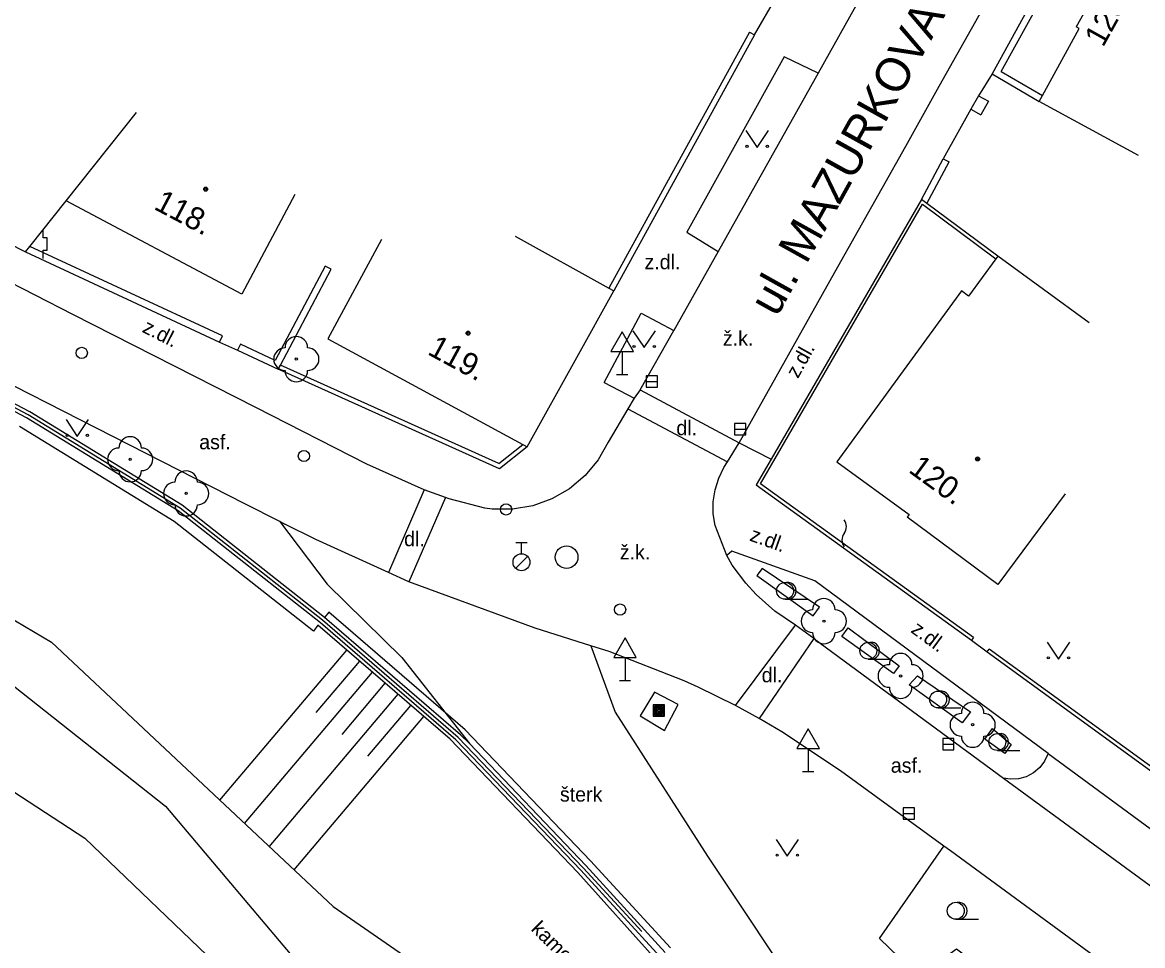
# Model space of a CAD drawing. Extents: x -538441 to -536770, y -1181008 to -1179809.
# Drawn here: x -537669.15 to -537619.53, y -1180582.8 to -1180541.89 of the extents above; entities that cross this region are included whole.
import ezdxf

# ---------------------------------------------------------------- set-up
doc = ezdxf.new("R2010")
doc.units = 0
for name, color, linetype in [('Vrstva 10', 7, 'Continuous'), ('Vrstva 11', 7, 'Continuous'), ('Vrstva 14', 7, 'Continuous'), ('Vrstva 15', 7, 'Continuous'), ('Vrstva 21', 7, 'Continuous'), ('Vrstva 22', 7, 'Continuous'), ('Vrstva 24', 7, 'Continuous'), ('Vrstva 25', 7, 'Continuous'), ('Vrstva 27', 7, 'Continuous'), ('Vrstva 28', 7, 'Continuous'), ('Vrstva 31', 7, 'Continuous'), ('Vrstva 34', 7, 'Continuous'), ('Vrstva 36', 7, 'Continuous'), ('Vrstva 39', 7, 'Continuous'), ('Vrstva 40', 7, 'Continuous'), ('Vrstva 47', 7, 'Continuous'), ('Vrstva 49', 7, 'Continuous'), ('Vrstva 5', 7, 'Continuous'), ('Vrstva 7', 7, 'Continuous'), ('Vrstva 8', 7, 'Continuous'), ('Vrstva 9', 7, 'Continuous')]:
    doc.layers.add(name, color=color, linetype=linetype)

msp = doc.modelspace()

# ---------------------------------------------------------------- linework, layer by layer
at = {"layer": 'Vrstva 10'}
for p, q in [((-537628.546, -1180544.722), (-537623.15, -1180535.129)), ((-537631.96, -1180540.657), (-537633.898, -1180544.141)), ((-537633.898, -1180544.141), (-537638.33, -1180552.039)), ((-537630.02, -1180547.37), (-537628.546, -1180544.722)), ((-537633.161, -1180552.953), (-537630.02, -1180547.37)), ((-537666.926, -1180554.833), (-537679.632, -1180548.341)), ((-537638.33, -1180552.039), (-537640.294, -1180555.547)), ((-537637.396, -1180560.52), (-537633.161, -1180552.953)), ((-537658.809, -1180558.957), (-537666.926, -1180554.833)), ((-537641.788, -1180558.176), (-537640.294, -1180555.547)), ((-537671.146, -1180557.174), (-537659.317, -1180563.201)), ((-537641.788, -1180558.176), (-537637.396, -1180560.52)), ((-537653.893, -1180561.458), (-537658.809, -1180558.957)), ((-537642.342, -1180559.006), (-537643.199, -1180560.493)), ((-537642.342, -1180559.006), (-537637.921, -1180561.366)), ((-537637.921, -1180561.366), (-537637.396, -1180560.52)), ((-537651.35, -1180562.597), (-537653.893, -1180561.458)), ((-537651.35, -1180562.597), (-537652.941, -1180566.264)), ((-537650.419, -1180562.937), (-537652.04, -1180566.674)), ((-537646.433, -1180568.727), (-537652.04, -1180566.674)), ((-537637.568, -1180572.162), (-537634.903, -1180568.594)), ((-537634.103, -1180569.187), (-537634.903, -1180568.594)), ((-537634.103, -1180569.187), (-537636.52, -1180572.732)), ((-537634.103, -1180569.187), (-537625.696, -1180575.374)), ((-537623.722, -1180574.291), (-537612.297, -1180582.695)), ((-537625.696, -1180575.374), (-537612.726, -1180584.874)), ((-537614.87, -1180588.244), (-537628.045, -1180578.599))]:
    msp.add_line(p, q, dxfattribs=at)
for points in [[(-537642.06, -1180558.54), (-537642.342, -1180559.006)], [(-537641.788, -1180558.176), (-537642.06, -1180558.54)], [(-537643.199, -1180560.493), (-537643.645, -1180561.278), (-537644.223, -1180561.973), (-537644.914, -1180562.555), (-537645.697, -1180563.006), (-537646.547, -1180563.313), (-537647.438, -1180563.465), (-537648.341, -1180563.458), (-537648.663, -1180563.416)], [(-537638.472, -1180564.188), (-537638.55, -1180563.66), (-537638.549, -1180563.127), (-537638.468, -1180562.599), (-537638.31, -1180562.09), (-537638.077, -1180561.61), (-537637.921, -1180561.366)], [(-537648.663, -1180563.416), (-537650.245, -1180562.994), (-537650.419, -1180562.937), (-537651.35, -1180562.597)], [(-537659.317, -1180563.201), (-537657.77, -1180563.99)], [(-537657.77, -1180563.99), (-537657.526, -1180564.116)], [(-537652.04, -1180566.674), (-537652.941, -1180566.264), (-537656.153, -1180564.801), (-537657.526, -1180564.116)], [(-537637.103, -1180566.74), (-537637.707, -1180565.933), (-537637.951, -1180565.512), (-537638.472, -1180564.188)], [(-537634.903, -1180568.594), (-537635.829, -1180567.981), (-537636.657, -1180567.242), (-537637.103, -1180566.74)], [(-537643.97, -1180569.51), (-537646.433, -1180568.727)], [(-537639.843, -1180571.064), (-537643.166, -1180569.763), (-537643.97, -1180569.51)], [(-537636.52, -1180572.732), (-537637.568, -1180572.162), (-537639.219, -1180571.347), (-537639.843, -1180571.064)], [(-537632.911, -1180575.054), (-537635.506, -1180573.33), (-537636.52, -1180572.732)], [(-537623.722, -1180574.291), (-537623.871, -1180574.621), (-537624.089, -1180574.91), (-537624.365, -1180575.145), (-537624.686, -1180575.313), (-537625.036, -1180575.407), (-537625.397, -1180575.422), (-537625.696, -1180575.374)], [(-537628.33, -1180578.39), (-537632.911, -1180575.054)], [(-537628.045, -1180578.599), (-537628.33, -1180578.39)]]:
    msp.add_lwpolyline(points, dxfattribs=at)
at = {"layer": 'Vrstva 11'}
for p, q in [((-537635.415, -1180543.413), (-537639.725, -1180551.19)), ((-537633.898, -1180544.141), (-537635.415, -1180543.413)), ((-537639.725, -1180551.19), (-537638.33, -1180552.039)), ((-537643.39, -1180557.84), (-537641.739, -1180554.78)), ((-537641.739, -1180554.78), (-537640.294, -1180555.547)), ((-537637.396, -1180560.52), (-537635.993, -1180561.245)), ((-537623.722, -1180574.291), (-537634.047, -1180566.636)), ((-537655.574, -1180568.029), (-537655.765, -1180568.26)), ((-537649.538, -1180573.242), (-537655.574, -1180568.029)), ((-537643.982, -1180579.037), (-537649.538, -1180573.242)), ((-537640.452, -1180582.898), (-537643.982, -1180579.037))]:
    msp.add_line(p, q, dxfattribs=at)
for points in [[(-537643.39, -1180557.84), (-537642.06, -1180558.54)], [(-537657.77, -1180563.99), (-537655.65, -1180566.78), (-537652.35, -1180570.03), (-537649.35, -1180573.84)], [(-537634.047, -1180566.636), (-537637.724, -1180565.319), (-537637.951, -1180565.512)], [(-537643.97, -1180569.51), (-537642.9, -1180572.46), (-537638.81, -1180578.83), (-537634.335, -1180585.551)]]:
    msp.add_lwpolyline(points, dxfattribs=at)
at = {"layer": 'Vrstva 14'}
for p, q in [((-537683.94, -1180559.8), (-537667.87, -1180569.35)), ((-537687.94, -1180563.99), (-537666.39, -1180578.03)), ((-537673.31, -1180568.31), (-537662.81, -1180576.62)), ((-537667.87, -1180569.35), (-537655.39, -1180581.07)), ((-537662.81, -1180576.62), (-537655.18, -1180585.65)), ((-537666.39, -1180578.03), (-537656.96, -1180587.07)), ((-537655.39, -1180581.07), (-537647.13, -1180586.75))]:
    msp.add_line(p, q, dxfattribs=at)
at = {"layer": 'Vrstva 15'}
for p, q in [((-537660.407, -1180576.359), (-537654.782, -1180569.699)), ((-537656.141, -1180572.47), (-537654.214, -1180570.189)), ((-537659.312, -1180577.387), (-537653.647, -1180570.68)), ((-537654.995, -1180573.438), (-537653.079, -1180571.17)), ((-537658.217, -1180578.415), (-537652.512, -1180571.661)), ((-537653.848, -1180574.406), (-537651.944, -1180572.151)), ((-537657.122, -1180579.444), (-537651.377, -1180572.642))]:
    msp.add_line(p, q, dxfattribs=at)
at = {"layer": 'Vrstva 21'}
for points in [[(-537636.62, -1180566.4), (-537634.122, -1180568.192), (-537633.84, -1180567.8), (-537636.39, -1180566.09), (-537636.62, -1180566.4)], [(-537632.854, -1180569.102), (-537632.58, -1180568.72), (-537630.32, -1180570.4), (-537630.567, -1180570.744), (-537632.854, -1180569.102)], [(-537629.868, -1180571.246), (-537629.51, -1180570.84), (-537627.16, -1180572.44), (-537627.53, -1180572.923), (-537629.868, -1180571.246)], [(-537626.522, -1180573.647), (-537626.18, -1180573.17), (-537625.36, -1180573.89), (-537625.64, -1180574.28), (-537626.522, -1180573.647)], [(-537594.13, -1180608.07), (-537601.19, -1180602.39), (-537620.21, -1180588.58), (-537627.78, -1180582.96), (-537629.44, -1180584.17), (-537631.19, -1180582.48), (-537628.33, -1180578.39)]]:
    msp.add_lwpolyline(points, dxfattribs=at)
at = {"layer": 'Vrstva 22'}
for centre in [(-537657.02, -1180556.81), (-537664.38, -1180561.25), (-537661.9, -1180562.76), (-537633.65, -1180568.42), (-537630.25, -1180570.85), (-537627.06, -1180573.01)]:
    msp.add_circle(centre, 0.05, dxfattribs=at)
for centre, start, end in [((-537657.02, -1180556.31), 0, 180), ((-537657.52, -1180556.81), 90, 270), ((-537656.52, -1180556.81), 270, 90), ((-537657.02, -1180557.31), 180, 0), ((-537664.38, -1180560.75), 0, 180), ((-537664.88, -1180561.25), 90, 270), ((-537663.88, -1180561.25), 270, 90), ((-537664.38, -1180561.75), 180, 0), ((-537661.9, -1180562.26), 0, 180), ((-537662.4, -1180562.76), 90, 270), ((-537661.4, -1180562.76), 270, 90), ((-537661.9, -1180563.26), 180, 0), ((-537633.65, -1180567.92), 0, 180), ((-537634.15, -1180568.42), 90, 270), ((-537633.15, -1180568.42), 270, 90), ((-537633.65, -1180568.92), 180, 0), ((-537630.25, -1180570.35), 0, 180), ((-537630.75, -1180570.85), 90, 270), ((-537629.75, -1180570.85), 270, 90), ((-537630.25, -1180571.35), 180, 0), ((-537627.06, -1180572.51), 0, 180), ((-537627.56, -1180573.01), 90, 270), ((-537626.56, -1180573.01), 270, 90), ((-537627.06, -1180573.51), 180, 0)]:
    msp.add_arc(centre, 0.5, start, end, dxfattribs=at)
at = {"layer": 'Vrstva 24'}
for p, q in [((-537668.239, -1180551.429), (-537668.24, -1180551.061)), ((-537668.056, -1180551.43), (-537668.239, -1180551.429)), ((-537668.056, -1180551.982), (-537668.056, -1180551.43)), ((-537668.24, -1180552.35), (-537668.239, -1180551.982)), ((-537668.239, -1180551.982), (-537668.056, -1180551.982))]:
    msp.add_line(p, q, dxfattribs=at)
for centre, start, end in [((-537633.15, -1180564.23), 323.1301, 36.8699), ((-537632.35, -1180564.83), 143.1301, 216.8699)]:
    msp.add_arc(centre, 0.5, start, end, dxfattribs=at)
at = {"layer": 'Vrstva 25'}
for points in [[(-537641.21, -1180572.63), (-537640.71, -1180572.63), (-537640.71, -1180572.13), (-537641.21, -1180572.13)], [(-537641.16, -1180572.58), (-537640.76, -1180572.58), (-537640.76, -1180572.18), (-537641.16, -1180572.18)], [(-537641.11, -1180572.53), (-537640.81, -1180572.53), (-537640.81, -1180572.23), (-537641.11, -1180572.23)], [(-537641.06, -1180572.48), (-537640.86, -1180572.48), (-537640.86, -1180572.28), (-537641.06, -1180572.28)], [(-537641.01, -1180572.43), (-537640.91, -1180572.43), (-537640.91, -1180572.33), (-537641.01, -1180572.33)]]:
    msp.add_lwpolyline(points, close=True, dxfattribs=at)
at = {"layer": 'Vrstva 27'}
for p, q in [((-537641.525, -1180557.801), (-537641.025, -1180557.801)), ((-537637.605, -1180559.909), (-537637.105, -1180559.909)), ((-537628.387, -1180573.871), (-537627.887, -1180573.871)), ((-537630.135, -1180576.939), (-537629.635, -1180576.939))]:
    msp.add_line(p, q, dxfattribs=at)
for points in [[(-537641.525, -1180558.051), (-537641.025, -1180558.051), (-537641.025, -1180557.551), (-537641.525, -1180557.551)], [(-537637.605, -1180560.159), (-537637.105, -1180560.159), (-537637.105, -1180559.659), (-537637.605, -1180559.659)], [(-537628.387, -1180574.121), (-537627.887, -1180574.121), (-537627.887, -1180573.621), (-537628.387, -1180573.621)], [(-537630.135, -1180577.189), (-537629.635, -1180577.189), (-537629.635, -1180576.689), (-537630.135, -1180576.689)]]:
    msp.add_lwpolyline(points, close=True, dxfattribs=at)
msp.add_circle((-537645.047, -1180565.588), 0.5, dxfattribs=at)
at = {"layer": 'Vrstva 28'}
for p, q in [((-537647.297, -1180564.935), (-537646.797, -1180564.935)), ((-537647.047, -1180565.435), (-537647.047, -1180564.935)), ((-537647.305, -1180566.082), (-537646.775, -1180565.552))]:
    msp.add_line(p, q, dxfattribs=at)
for centre, radius in [((-537666.524, -1180556.535), 0.25), ((-537656.686, -1180561.103), 0.25), ((-537647.047, -1180565.81), 0.375), ((-537642.677, -1180567.908), 0.25)]:
    msp.add_circle(centre, radius, dxfattribs=at)
at = {"layer": 'Vrstva 31'}
msp.add_circle((-537647.73, -1180563.47), 0.25, dxfattribs=at)
at = {"layer": 'Vrstva 34'}
for p, q in [((-537642.59, -1180556.472), (-537642.59, -1180557.49)), ((-537642.84, -1180557.49), (-537642.34, -1180557.49)), ((-537642.46, -1180570.032), (-537642.46, -1180571.05)), ((-537642.71, -1180571.05), (-537642.21, -1180571.05)), ((-537634.35, -1180574.062), (-537634.35, -1180575.08)), ((-537634.6, -1180575.08), (-537634.1, -1180575.08))]:
    msp.add_line(p, q, dxfattribs=at)
for points in [[(-537643.09, -1180556.472), (-537642.09, -1180556.472), (-537642.59, -1180555.606)], [(-537642.96, -1180570.032), (-537641.96, -1180570.032), (-537642.46, -1180569.166)], [(-537634.85, -1180574.062), (-537633.85, -1180574.062), (-537634.35, -1180573.196)]]:
    msp.add_lwpolyline(points, close=True, dxfattribs=at)
at = {"layer": 'Vrstva 36'}
for p, q in [((-537635.371, -1180567.451), (-537634.371, -1180567.451)), ((-537631.682, -1180570.105), (-537630.682, -1180570.105)), ((-537628.589, -1180572.267), (-537627.589, -1180572.267)), ((-537625.966, -1180574.151), (-537624.966, -1180574.151)), ((-537627.807, -1180581.628), (-537626.807, -1180581.628))]:
    msp.add_line(p, q, dxfattribs=at)
for points in [[(-537637.103, -1180546.685), (-537636.603, -1180547.435), (-537636.103, -1180546.685)], [(-537642.107, -1180555.55), (-537641.607, -1180556.3), (-537641.107, -1180555.55)], [(-537667.223, -1180559.486), (-537666.723, -1180560.236), (-537666.223, -1180559.486)], [(-537623.761, -1180569.348), (-537623.261, -1180570.098), (-537622.761, -1180569.348)], [(-537635.77, -1180578.089), (-537635.27, -1180578.839), (-537634.77, -1180578.089)]]:
    msp.add_lwpolyline(points, dxfattribs=at)
for centre, radius in [((-537637.053, -1180547.385), 0.05), ((-537636.154, -1180547.385), 0.05), ((-537642.057, -1180556.25), 0.05), ((-537641.158, -1180556.25), 0.05), ((-537667.173, -1180560.186), 0.05), ((-537666.273, -1180560.186), 0.05), ((-537635.371, -1180567.076), 0.375), ((-537631.682, -1180569.73), 0.375), ((-537623.712, -1180570.047), 0.05), ((-537622.812, -1180570.047), 0.05), ((-537628.589, -1180571.892), 0.375), ((-537625.966, -1180573.776), 0.375), ((-537635.72, -1180578.788), 0.05), ((-537634.82, -1180578.788), 0.05), ((-537627.807, -1180581.253), 0.375)]:
    msp.add_circle(centre, radius, dxfattribs=at)
for centre in [(-537635.246, -1180567.076), (-537631.557, -1180569.73), (-537628.464, -1180571.892), (-537625.841, -1180573.776), (-537627.682, -1180581.253)]:
    msp.add_arc(centre, 0.375, 260.4059, 99.5941, dxfattribs=at)
at = {"layer": 'Vrstva 39'}
for centre, radius in [((-537661.034, -1180549.278), 0.09), ((-537661.034, -1180549.278), 0.0398), ((-537649.41, -1180555.66), 0.09), ((-537649.41, -1180555.66), 0.0398), ((-537626.843, -1180561.234), 0.09), ((-537626.843, -1180561.234), 0.0398)]:
    msp.add_circle(centre, radius, dxfattribs=at)
at = {"layer": 'Vrstva 5'}
for p, q in [((-537620.216, -1180538.022), (-537622.48, -1180542.09)), ((-537623.966, -1180545.136), (-537622.349, -1180542.163)), ((-537622.349, -1180542.163), (-537622.48, -1180542.09)), ((-537624.11, -1180545.4), (-537623.966, -1180545.136)), ((-537619.718, -1180547.789), (-537624.11, -1180545.4)), ((-537667.22, -1180549.8), (-537664.104, -1180545.888)), ((-537657.088, -1180549.512), (-537659.43, -1180553.93)), ((-537668.828, -1180551.819), (-537667.22, -1180549.8)), ((-537659.43, -1180553.93), (-537667.22, -1180549.8)), ((-537653.248, -1180551.514), (-537655.63, -1180555.91)), ((-537647.333, -1180551.366), (-537643.178, -1180553.669)), ((-537669.02, -1180552.06), (-537668.828, -1180551.819)), ((-537626.034, -1180552.372), (-537627.238, -1180554.023)), ((-537625.946, -1180552.251), (-537626.034, -1180552.372)), ((-537621.906, -1180555.196), (-537625.946, -1180552.251)), ((-537643.178, -1180553.669), (-537642.96, -1180553.79)), ((-537627.561, -1180553.787), (-537633.08, -1180561.36)), ((-537627.238, -1180554.023), (-537627.561, -1180553.787)), ((-537655.63, -1180555.91), (-537646.982, -1180560.596)), ((-537646.982, -1180560.596), (-537646.79, -1180560.7)), ((-537633.08, -1180561.36), (-537629.87, -1180563.699)), ((-537622.962, -1180562.783), (-537625.94, -1180566.8)), ((-537629.87, -1180563.699), (-537629.96, -1180563.82)), ((-537625.94, -1180566.8), (-537629.96, -1180563.82))]:
    msp.add_line(p, q, dxfattribs=at)
for points in [[(-537673.06, -1180550), (-537669.02, -1180552.06)], [(-537644.596, -1180556.742), (-537642.96, -1180553.79)], [(-537646.79, -1180560.7), (-537644.596, -1180556.742)]]:
    msp.add_lwpolyline(points, dxfattribs=at)
at = {"layer": 'Vrstva 7'}
for p, q in [((-537622.04, -1180536.63), (-537626.2, -1180544.17)), ((-537625.796, -1180544.059), (-537621.925, -1180537.042)), ((-537636.939, -1180542.32), (-537643.178, -1180553.669)), ((-537626.2, -1180544.17), (-537624.11, -1180545.4)), ((-537625.796, -1180544.059), (-537623.966, -1180545.136)), ((-537626.8, -1180545.14), (-537627.14, -1180545.74)), ((-537626.8, -1180545.14), (-537626.365, -1180545.387)), ((-537626.365, -1180545.387), (-537626.705, -1180545.987)), ((-537627.14, -1180545.74), (-537626.705, -1180545.987)), ((-537629.087, -1180549.911), (-537628.096, -1180548.072)), ((-537636.452, -1180562.338), (-537629.285, -1180549.951)), ((-537629.285, -1180549.951), (-537626.034, -1180552.372)), ((-537669.02, -1180552.06), (-537660.42, -1180556.06)), ((-537655.739, -1180552.691), (-537657.952, -1180556.868)), ((-537668.82, -1180559.144), (-537675.938, -1180555.447)), ((-537668.968, -1180559.405), (-537676.072, -1180555.716)), ((-537659.62, -1180556.42), (-537657.82, -1180557.26)), ((-537648.02, -1180561.67), (-537657.82, -1180557.26)), ((-537648.049, -1180561.438), (-537657.726, -1180557.083)), ((-537662.25, -1180563.533), (-537668.968, -1180559.405)), ((-537662.078, -1180563.287), (-537668.82, -1180559.144)), ((-537662.438, -1180564.001), (-537669.289, -1180559.792)), ((-537648.049, -1180561.438), (-537646.982, -1180560.596)), ((-537646.79, -1180560.7), (-537648.02, -1180561.67)), ((-537636.65, -1180562.38), (-537627.11, -1180569.26)), ((-537627.022, -1180569.138), (-537636.452, -1180562.338)), ((-537655.765, -1180568.26), (-537662.078, -1180563.287)), ((-537656.266, -1180568.863), (-537662.438, -1180564.001)), ((-537655.956, -1180568.491), (-537662.25, -1180563.533)), ((-537649.745, -1180573.46), (-537655.765, -1180568.26)), ((-537656.062, -1180568.593), (-537656.266, -1180568.863)), ((-537650.212, -1180573.648), (-537656.062, -1180568.593)), ((-537649.952, -1180573.678), (-537655.956, -1180568.491)), ((-537627.022, -1180569.138), (-537627.11, -1180569.26)), ((-537626.42, -1180569.78), (-537626.332, -1180569.659)), ((-537626.42, -1180569.78), (-537616.58, -1180576.93)), ((-537616.493, -1180576.808), (-537626.332, -1180569.659)), ((-537644.548, -1180579.555), (-537650.212, -1180573.648)), ((-537644.42, -1180579.447), (-537649.952, -1180573.678)), ((-537640.676, -1180583.098), (-537644.201, -1180579.242)), ((-537641.085, -1180583.425), (-537644.548, -1180579.555)), ((-537640.9, -1180583.298), (-537644.42, -1180579.447))]:
    msp.add_line(p, q, dxfattribs=at)
for points in [[(-537636.72, -1180542.44), (-537642.96, -1180553.79)], [(-537636.939, -1180542.32), (-537636.72, -1180542.44)], [(-537629.33, -1180549.73), (-537628.36, -1180547.93), (-537628.096, -1180548.072)], [(-537629.33, -1180549.73), (-537635.993, -1180561.245)], [(-537625.946, -1180552.251), (-537629.087, -1180549.911), (-537629.33, -1180549.73)], [(-537660.42, -1180556.06), (-537660.291, -1180555.782), (-537668.828, -1180551.819)], [(-537657.82, -1180557.26), (-537657.726, -1180557.083), (-537655.474, -1180552.831), (-537655.739, -1180552.691)], [(-537657.952, -1180556.868), (-537659.495, -1180556.152), (-537659.62, -1180556.42)], [(-537635.993, -1180561.245), (-537636.65, -1180562.38)], [(-537640.1, -1180572.12), (-537641.16, -1180571.56), (-537641.79, -1180572.61), (-537640.71, -1180573.26), (-537640.1, -1180572.12)], [(-537649.35, -1180573.84), (-537649.745, -1180573.46)], [(-537644.201, -1180579.242), (-537649.35, -1180573.84)]]:
    msp.add_lwpolyline(points, dxfattribs=at)
at = {"layer": 'Vrstva 8'}
for p, q in [((-537636.72, -1180542.44), (-537634.84, -1180539.15)), ((-537626.2, -1180544.17), (-537626.8, -1180545.14)), ((-537627.14, -1180545.74), (-537628.36, -1180547.93)), ((-537660.42, -1180556.06), (-537659.62, -1180556.42)), ((-537627.11, -1180569.26), (-537626.42, -1180569.78))]:
    msp.add_line(p, q, dxfattribs=at)
at = {"layer": 'Vrstva 9'}
for p, q in [((-537668.894, -1180559.274), (-537676.005, -1180555.582)), ((-537662.164, -1180563.41), (-537668.894, -1180559.274)), ((-537655.861, -1180568.375), (-537662.164, -1180563.41)), ((-537649.849, -1180573.569), (-537655.861, -1180568.375)), ((-537644.31, -1180579.344), (-537649.849, -1180573.569)), ((-537641.721, -1180582.178), (-537644.31, -1180579.344))]:
    msp.add_line(p, q, dxfattribs=at)

# ---------------------------------------------------------------- texts
at = {"layer": 'Vrstva 40'}
for s, p in [('z.dl.', (-537641.601, -1180552.828)), ('ž.k.', (-537638.125, -1180556.212)), ('dl.', (-537640.187, -1180560.181)), ('asf.', (-537661.323, -1180560.806)), ('dl.', (-537652.245, -1180565.098)), ('ž.k.', (-537642.691, -1180565.687)), ('dl.', (-537636.407, -1180571.129)), ('asf.', (-537630.686, -1180575.136)), ('šterk', (-537645.345, -1180576.417))]:
    msp.add_text(s, height=0.65, dxfattribs=at).set_placement(p)
for s, rotation, p in [('z.dl.', 333.0663, (-537663.885, -1180555.593)), ('z.dl.', 60.7523, (-537634.803, -1180557.7)), ('z.dl.', 340.2939, (-537636.981, -1180564.842)), ('z.dl.', 323.4466, (-537629.836, -1180568.886)), ('kameny', 315.1833, (-537646.659, -1180582.1))]:
    msp.add_text(s, height=0.65, rotation=rotation, dxfattribs=at).set_placement(p)
at = {"layer": 'Vrstva 47'}
for s, rotation, p in [('123.', 60.9005, (-537621.285, -1180543.026)), ('118.', 332.0689, (-537663.38, -1180550.138)), ('119.', 331.5487, (-537651.253, -1180556.575)), ('120.', 323.9207, (-537629.945, -1180561.789))]:
    msp.add_text(s, height=1, rotation=rotation, dxfattribs=at).set_placement(p)
at = {"layer": 'Vrstva 49'}
msp.add_text('ul. MAZURKOVA', height=1.5, rotation=60.8943, dxfattribs=at).set_placement((-537635.731, -1180554.98))

doc.saveas('drawing.dxf')
